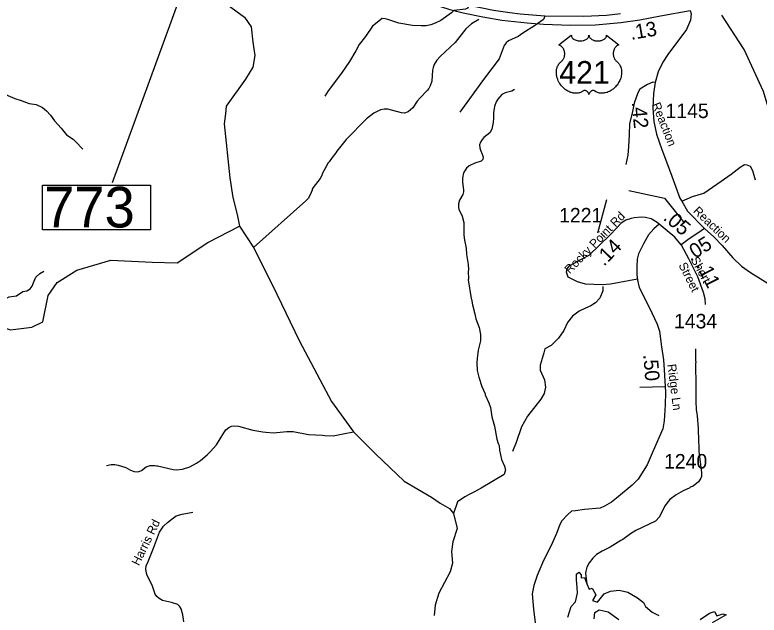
# Model space of a CAD drawing. Extents: x 1248089 to 1457196, y 820910 to 988753.
# Drawn here: x 1318874 to 1325284, y 873625 to 878794 of the extents above; entities that cross this region are included whole.
import ezdxf

# ---------------------------------------------------------------- set-up
doc = ezdxf.new("R2010")
doc.units = 0
for name, color, linetype in [('Exist Hydrographic Creek Single Shore', 7, 'Continuous'), ('Exist Hydrographic Misc Water Feature', 7, 'Continuous'), ('Exist Hydrographic Reservoir', 7, 'Continuous'), ('Exist Road Non-System Type 51', 7, 'Continuous'), ('Exist Road Primary US Divided Attributed', 7, 'Continuous'), ('Exist Road Primary US Mileage Hundredths English Label', 7, 'Continuous'), ('Exist Road Primary US Shield Number Label', 7, 'Continuous'), ('Exist Road Secondary Type 41 Attributed', 7, 'Continuous'), ('Exist Road Secondary Type 51 Attributed', 7, 'Continuous'), ('Exist Road Secondary Type 51 Label', 7, 'Continuous'), ('Prop GRAU CAT1 Cell', 7, 'Continuous'), ('Prop Guardrail', 7, 'Continuous'), ('Prop Horizontal Alignment Direction Label', 7, 'Continuous'), ('Prop Lane Lines', 7, 'Continuous')]:
    doc.layers.add(name, color=color, linetype=linetype)

msp = doc.modelspace()

# ---------------------------------------------------------------- linework, layer by layer
at = {"layer": 'Exist Hydrographic Creek Single Shore'}
for points in [[(1320702, 878882.3), (1320853.1, 878773.1), (1320910.1, 878690.7), (1320922.8, 878557.6), (1320941.8, 878443.6), (1320922.8, 878342.2), (1320859.4, 878240.8), (1320694.8, 878006.3), (1320688.5, 877942.9), (1320675.8, 877854.2), (1320726.5, 877391.6), (1320751.8, 877220.5), (1320789.8, 877074.8), (1320808.8, 876973.4)], [(1317915.7, 875836.4), (1318052.8, 875653.3), (1318093.1, 875619.5), (1318158.4, 875619.9), (1318214.2, 875632.4), (1318273.4, 875680.1), (1318306.5, 875716.6), (1318323.7, 875746.1), (1318373.8, 875876), (1318346.4, 876153.2), (1318397.4, 876191.7), (1318522.4, 876189.1), (1318836.5, 876081), (1319020.5, 876103.6), (1319113.5, 876151), (1319160.4, 876376.6), (1319238.5, 876489.9), (1319407.4, 876594.8), (1319701.5, 876680.8), (1320056, 876663.3), (1320272.6, 876657), (1320536.5, 876834), (1320808.8, 876973.4)], [(1320808.8, 876973.4), (1320929.1, 876789.6), (1321094.1, 876465.3), (1321322.1, 875990), (1321499.4, 875654.2), (1321600.7, 875464), (1321790.5, 875203.3), (1321980.7, 875014.1), (1322227.6, 874779.7), (1322461.9, 874640.2), (1322537.9, 874589.5), (1322616.2, 874542.5), (1322652.8, 874500.3), (1322683.7, 874370.7), (1322647.2, 874255.2), (1322635.9, 874173.6), (1322644.3, 874072.2), (1322624.6, 873998.9), (1322526.1, 873813), (1322495.2, 873711.7), (1322486.8, 873622.7)]]:
    msp.add_lwpolyline(points, dxfattribs=at)
at = {"layer": 'Exist Hydrographic Misc Water Feature'}
for points in [[(1322869.8, 878753.6), (1322806.6, 878715.5), (1322757.4, 878673), (1322666, 878555.7), (1322536.7, 878435.4), (1322509.8, 878404.2), (1322484.7, 878365), (1322476, 878341.2), (1322471.3, 878317.3), (1322464.6, 878221.5), (1322451.5, 878182), (1322438.8, 878158.4), (1322426.3, 878142.7), (1322364.6, 878080.5), (1322339.7, 878049.2), (1322302.2, 877994.3), (1322261.2, 877959.5), (1322228.9, 877948.5), (1322204.9, 877949.1), (1322085.7, 877982.5), (1322053.7, 877981.5), (1322023.5, 877976.4), (1321966.7, 877948.1), (1321903.2, 877897.9), (1321726.2, 877719.1), (1321647.3, 877621.3), (1321638.9, 877605.7), (1321605.8, 877566.6), (1321580.7, 877527.3), (1321572.5, 877519.5), (1321521.8, 877425.1), (1321517.3, 877409.2), (1321504.7, 877385.5), (1321442.5, 877307.4), (1321434, 877291.6), (1321433.8, 877283.6), (1321418.7, 877244.1), (1321399.7, 877212.7), (1321379.1, 877191.2), (1320929.1, 876789.6)], [(1330314.7, 875138.2), (1330183.7, 875064.7), (1329910.7, 874992), (1329308.7, 874554.3), (1329046.7, 874434.9), (1328873.7, 874490.8), (1328733.7, 874608.5), (1328593.7, 874680.3), (1328418.6, 874683.9), (1328251.6, 874644.5), (1327860.6, 874688.5), (1327736.6, 874756.6), (1327413.6, 875183.3), (1327144.7, 875464.5), (1326872.7, 875604.6), (1326669.5, 875815.4), (1326497.1, 876133.5), (1325856.5, 876718.1), (1325615.6, 877107.1), (1325520.5, 877335.4), (1325422.5, 877797), (1325322.6, 878133.9), (1325155.5, 878495.1), (1324962.5, 878791.1)], [(1323176.9, 878151), (1323154.6, 878137.7), (1323096, 878121.4), (1323069.7, 878108.1), (1323032.6, 878069.2), (1323019.9, 878045.6), (1323004.8, 878006), (1322997.2, 877950.2), (1322997.9, 877906.3), (1322994.8, 877866.4), (1322983.3, 877810.7), (1322964.4, 877779.2), (1322913.1, 877736.8), (1322898.7, 877721.2), (1322884, 877697.6), (1322877.3, 877673.8), (1322878.7, 877649.7), (1322884.1, 877629.6), (1322899.2, 877595.2), (1322906.5, 877569), (1322903.9, 877549.1), (1322889.4, 877533.5), (1322834.9, 877517.1), (1322788.2, 877494.4), (1322763.6, 877473.2), (1322751.2, 877457.5), (1322738.5, 877433.9), (1322729.2, 877386.1), (1322728.3, 877354.2), (1322738.4, 877286), (1322737.9, 877270), (1322731.2, 877246.2), (1322704, 877198.9), (1322695.1, 877167.3), (1322694.1, 877135.3), (1322697.7, 877119.2), (1322728.1, 877060.3), (1322742.5, 877005.9), (1322741.5, 876897.9), (1322746.2, 876853.8), (1322760.4, 876785.4), (1322764.8, 876729.4), (1322778.4, 876645), (1322781.2, 876600.9), (1322778.7, 876585), (1322780.9, 876520.9), (1322778.7, 876513), (1322804.1, 876352.4), (1322807.9, 876344.2), (1322814.6, 876296.1), (1322829.2, 876243.6), (1322828.8, 876235.7), (1322836.4, 876219.4), (1322845.3, 876177.2), (1322873.1, 876102.4), (1322885.4, 876042), (1322885.9, 875986.1), (1322865.7, 875906.7), (1322855.6, 875835), (1322852.5, 875797.1), (1322856.7, 875731), (1322869.1, 875674.7), (1322894.9, 875594), (1322925, 875529.1), (1322924.8, 875521.1), (1322955, 875454.2), (1322969.8, 875411.8), (1322983.6, 875331.4), (1323005.3, 875250.8), (1323026.2, 875140.3), (1323036.2, 875103.7)], [(1324736.8, 875916.5), (1324736, 875820.7), (1324739.4, 875800.6), (1324737.3, 875792.6), (1324739.7, 875596.6), (1324738, 875464.7), (1324742, 875394.6), (1324750.5, 875340.3), (1324759.5, 875232.2), (1324758.4, 875192.2), (1324761.6, 875164.1), (1324763.9, 875036), (1324788.7, 874851.4), (1324787.9, 874819.4), (1324783.4, 874803.6), (1324762.5, 874772.2), (1324715.5, 874735.5), (1324691.2, 874726.3), (1324687, 874720.4), (1324630.2, 874694), (1324571.4, 874661.7), (1324516.1, 874619.4), (1324472.5, 874564.6), (1324427.8, 874470), (1324390.8, 874433.1), (1324222.6, 874353.9), (1324175.7, 874325.3), (1324110.3, 874275.2), (1324092.4, 874267), (1324000.4, 874210.4)], [(1319662.4, 874913.6), (1319702.6, 874922.4), (1319734.6, 874921.5), (1319764.6, 874916.7), (1319830, 874894.8), (1319869.3, 874871.7), (1319901, 874860.7), (1319933, 874859.8), (1319949.1, 874863.4), (1319965.3, 874870.9), (1320006.2, 874901.7), (1320038.5, 874912.8), (1320078.6, 874913.6), (1320094.5, 874909.1), (1320102.5, 874911), (1320237.7, 874879.1), (1320269.6, 874876.1), (1320317.8, 874880.7), (1320382.4, 874902.9), (1320439.3, 874933.2), (1320472, 874956.2), (1320529.3, 875004.6), (1320556.1, 875029.8), (1320609.8, 875092.2), (1320672.7, 875194.3), (1320691.4, 875219.8), (1320716, 875241.1), (1320740.4, 875252.4), (1320764.5, 875255.7), (1320800.4, 875252.7), (1320923.5, 875217.1), (1321011.1, 875202.5), (1321036.6, 875200.4)], [(1321036.6, 875200.4), (1321102.9, 875195.9), (1321215.3, 875206.6), (1321271.3, 875207.1), (1321402.6, 875181.2), (1321522.6, 875175.8), (1321542.5, 875171.2), (1321614.4, 875169.1), (1321702.9, 875186.6), (1321790.5, 875203.3)], [(1323036.2, 875103.7), (1323044.7, 875085.8), (1323047.5, 875045.7), (1323065.3, 874965.2), (1323091.7, 874908.5), (1323098.8, 874876.3), (1323087.6, 874836.6), (1322889.1, 874719.1), (1322828.1, 874682.7), (1322793.5, 874665.7), (1322750.7, 874644.6), (1322686.4, 874600.8), (1322652.8, 874500.3)], [(1324000.4, 874210.4), (1323933, 874175), (1323884.6, 874145.8), (1323851.6, 874114.7), (1323820.6, 874075.7), (1323799.5, 874036.3), (1323790.5, 874004.5), (1323789.9, 873982.6), (1323799.6, 873894.2)]]:
    msp.add_lwpolyline(points, dxfattribs=at)
at = {"layer": 'Exist Hydrographic Reservoir'}
for points in [[(1323637.1, 873606.7), (1323665.8, 873698.8), (1323703.2, 873739.1), (1323720.5, 873813.9), (1323717.6, 873865.7), (1323711.8, 873929), (1323711.8, 873978), (1323732, 873995.2), (1323752.1, 873972.2), (1323752.1, 873946.3), (1323780.9, 873949.2), (1323799.6, 873894.2), (1323821.1, 873848.5), (1323847, 873857.1), (1323878.7, 873799.5), (1323849.9, 873750.6), (1323893.1, 873736.2), (1323950.6, 873808.2), (1324005.2, 873831.2), (1324080, 873839.8), (1324154.8, 873822.5), (1324238.2, 873773.6), (1324290, 873733.3), (1324307.2, 873698.8), (1324361.9, 873649.9), (1324419.4, 873621.1)], [(1323863.5, 873592.4), (1323869.3, 873647), (1323906.7, 873670.1), (1323984.3, 873652.8), (1324076.4, 873586.6)], [(1324776, 873586.5), (1324856.6, 873641.2), (1324899.7, 873655.6), (1324919.9, 873618.2), (1324971.6, 873635.5), (1325000.4, 873626.8), (1324879.6, 873557.7)]]:
    msp.add_lwpolyline(points, dxfattribs=at)
at = {"layer": 'Exist Road Non-System Type 51'}
msp.add_line((1324257.4, 875588.9), (1324475, 875594.3), dxfattribs=at)
for points in [[(1322787.9, 878873.7), (1322771.3, 878851.6), (1322756.2, 878841.5), (1322656, 878831.5), (1322633.4, 878811.4), (1322543.2, 878746.2), (1322495.5, 878721.1), (1322457.9, 878708.6), (1322417.8, 878698.6), (1322372.7, 878698.6), (1322300, 878703.6), (1322182.2, 878723.6), (1322086.9, 878753.7), (1322064.4, 878758.8), (1322036.8, 878761.3), (1321954.1, 878696), (1321893.9, 878608.2), (1321838.8, 878538), (1321811.2, 878485.3), (1321756.1, 878392.5), (1321688.4, 878292.2), (1321573.1, 878139.2), (1321543, 878094)], [(1323439.1, 878782.9), (1323428.3, 878753.2), (1323350.2, 878699.3), (1323250.5, 878637.3), (1323210, 878607.6), (1323126.5, 878569.9), (1323104.9, 878553.7), (1323088.8, 878529.4), (1323045.6, 878416.1), (1322910.9, 878238.1), (1322706.2, 877955.8)], [(1324387.7, 878210.4), (1324367.9, 878213.3), (1324322.1, 878194.4), (1324257.4, 878154), (1324238.6, 878121.6), (1324208.9, 878032.6), (1324190.1, 877946.3), (1324168.5, 877857.3), (1324165.8, 877760.2), (1324160.4, 877660.4), (1324152.3, 877584.9), (1324136.2, 877504)], [(1318571, 878047.4), (1318601.6, 878069.9), (1318640.4, 878079.6), (1318674.4, 878103.9), (1318710.8, 878128.2), (1318744.8, 878128.2), (1318793.3, 878108.7), (1318873.4, 878074.7), (1318926.8, 878055.3), (1318997.2, 878031), (1319057.8, 878021.3), (1319111.2, 877997), (1319147.6, 877967.9), (1319181.6, 877929), (1319215.6, 877880.4), (1319273.8, 877817.3), (1319317.5, 877761.4), (1319375.8, 877722.5), (1319395.2, 877703.1), (1319460.7, 877637.5)], [(1324618.9, 877189.2), (1324710.2, 877228.9), (1324807.2, 877258.6), (1324958.1, 877361.1), (1325044.3, 877423.1), (1325122.5, 877482.4), (1325157.5, 877504), (1325179.1, 877501.3), (1325206, 877490.5), (1325227.6, 877452.8), (1325249.2, 877371.9)], [(1324235.6, 876517.7), (1324003.3, 876473.8), (1323932, 876470.1), (1323787.6, 876475.6), (1323719.9, 876495.7), (1323639.5, 876534.2), (1323626.7, 876578.1), (1323632.2, 876607.3), (1323654.1, 876636.6), (1323754.7, 876689.7), (1323820, 876725.7)], [(1318390.9, 876472.9), (1318407.5, 876491.4), (1318419.6, 876503.5), (1318436.6, 876508.4), (1318453.6, 876484.1), (1318485.2, 876435.5), (1318519.2, 876406.4), (1318545.8, 876384.5), (1318604.1, 876352.9), (1318672.1, 876326.2), (1318710.9, 876323.8), (1318774, 876340.8), (1318825, 876365.1), (1318888.1, 876374.8), (1318943.9, 876411.2), (1318977.9, 876418.5), (1319007, 876433.1), (1319024, 876457.4), (1319038.5, 876496.2), (1319055.5, 876535.1), (1319089.5, 876566.7), (1319123.5, 876586.1)], [(1323939.4, 876453.6), (1323937.2, 876416.3), (1323913, 876354.3), (1323875.2, 876313.8), (1323834.8, 876286.9), (1323789, 876268), (1323735.1, 876241), (1323675.8, 876197.9), (1323635.4, 876143.9), (1323603.1, 876076.5), (1323557.2, 876009.1), (1323516.8, 875968.6), (1323492.6, 875947), (1323438.7, 875917.4), (1323430.6, 875882.3), (1323417.1, 875833.8), (1323398.2, 875777.1), (1323398.2, 875734), (1323436, 875650.4), (1323444.4, 875587.2), (1323433.6, 875533.2), (1323404, 875484.7), (1323288.1, 875339.1), (1323236.9, 875247.4), (1323191.1, 875112.5), (1323161.4, 875034.3)], [(1324013.5, 874596.9), (1323953.5, 874561.8), (1323915.8, 874545.6), (1323781, 874534.8), (1323702.9, 874524), (1323667.9, 874518.6), (1323632.8, 874489), (1323584.3, 874437.7), (1323568.1, 874405.4), (1323538.5, 874327.2), (1323492.7, 874224.7), (1323428, 874095.2), (1323374.1, 873965.8), (1323344.5, 873879.5), (1323331, 873806.7), (1323341.8, 873677.2), (1323357.9, 873534.3)]]:
    msp.add_lwpolyline(points, dxfattribs=at)
at = {"layer": 'Exist Road Primary US Divided Attributed'}
for points in [[(1324091, 878802.5), (1323969.2, 878789.5), (1323775.6, 878779.7), (1323439.1, 878782.9), (1323227, 878800.7), (1323137.9, 878812.1), (1322995.3, 878831.5), (1322787.9, 878873.7), (1322493.6, 878957.7), (1321917.5, 879163.4), (1321627.4, 879251), (1321223.9, 879358), (1320892.8, 879416.3), (1320516.2, 879456.4)], [(1320503.8, 879387.5), (1320749.3, 879360.5), (1321033, 879319.9), (1321186.1, 879295.1), (1321395.5, 879247.8), (1321602.6, 879191.5), (1321805.2, 879123.9), (1322091.2, 879020.3), (1322307.3, 878943.7), (1322467.2, 878889.7), (1322620.3, 878840.1), (1322735.1, 878810.8), (1322904, 878777.1), (1323068.4, 878747.8), (1323286.8, 878725.2), (1323428.6, 878714), (1323660.5, 878705), (1323874.4, 878707.2), (1324092.8, 878727.5), (1324257.2, 878752.3), (1324435, 878786.1), (1324691.7, 878831.1)]]:
    msp.add_lwpolyline(points, dxfattribs=at)
at = {"layer": 'Exist Road Secondary Type 41 Attributed'}
msp.add_lwpolyline([(1320330, 873567.3), (1320320.2, 873627.4), (1320307.6, 873677.8), (1320290.9, 873701.5), (1320276.9, 873715.5), (1320222.4, 873733.7), (1320145.6, 873751.9), (1320116.3, 873767.2), (1320096.7, 873784), (1320081.4, 873806.4), (1320060.4, 873874.9), (1320010.4, 873973.3), (1320003.4, 874016.7), (1320004.8, 874048.8), (1320023, 874086.6), (1320069.1, 874201.2), (1320119.4, 874339.6), (1320155.6, 874392), (1320187.7, 874421.3), (1320228.3, 874454.9), (1320264.6, 874478.7), (1320316.3, 874494), (1320408.1, 874512.1)], dxfattribs=at)
at = {"layer": 'Exist Road Secondary Type 51 Attributed'}
for points in [[(1324691.7, 878831.1), (1324697.8, 878801.8), (1324692.6, 878746.7), (1324658.5, 878668), (1324499.6, 878453.2), (1324456, 878387.7), (1324415.7, 878303.4), (1324387.7, 878210.4), (1324375.4, 878117.4), (1324368.4, 877989.3), (1324378.9, 877876.2), (1324400, 877765.6), (1324445.6, 877635.8), (1324521, 877435.7), (1324601.4, 877215.5), (1324618.9, 877189.2), (1324668, 877103.2), (1324813.2, 876952.9)], [(1324422.5, 876990.9), (1324406.4, 877006), (1324353.8, 877038.5), (1324305.6, 877048.5), (1324267.1, 877050.3), (1324209.2, 877046.8), (1324182.9, 877039.8), (1324135.6, 877025.7), (1324097, 877001.2), (1324053.1, 876955.5), (1324004.1, 876902.9), (1323905.9, 876806.4), (1323820, 876725.7)], [(1324422.5, 876990.9), (1324377.1, 876952.2), (1324331.5, 876899.5), (1324289.5, 876822.3), (1324245.6, 876736.4), (1324235.1, 876690.7), (1324231.6, 876624.1), (1324231.6, 876559.1), (1324236.9, 876508.2), (1324252.6, 876445.1), (1324338.5, 876276.6), (1324406.7, 876130.6), (1324425.9, 876069.2), (1324443.5, 875935.8), (1324461, 875823.5), (1324468, 875737.6), (1324478.5, 875544.5), (1324475, 875436.8), (1324468, 875296.4), (1324455.7, 875227.9), (1324373.3, 875040.2), (1324319.1, 874919.8), (1324243.7, 874795.2), (1324191.1, 874742.5), (1324056.1, 874632), (1324013.5, 874596.9)], [(1324613.3, 876814.3), (1324557.5, 876878.6), (1324492.6, 876934.8), (1324422.5, 876990.9)], [(1324813.2, 876952.9), (1324757.1, 876912.6), (1324681.7, 876865.2), (1324613.3, 876814.3)], [(1324813.2, 876952.9), (1324893.9, 876881), (1324965.7, 876807.3), (1325056.9, 876702), (1325134.1, 876628.3), (1325209.5, 876575.7), (1325400.1, 876458.9), (1325470.2, 876402.7), (1325552.6, 876318.5), (1325652.5, 876207.9), (1325748.4, 876096), (1325836.4, 875991), (1325999.4, 875815.5), (1326241.1, 875595), (1326456.8, 875384.5)], [(1324613.3, 876814.3), (1324675, 876696.1), (1324753.9, 876540), (1324801.2, 876406.6), (1324817, 876352.2), (1324819.4, 876298.8)]]:
    msp.add_lwpolyline(points, dxfattribs=at)
at = {"layer": 'Exist Road Secondary Type 51 Label'}
for points in [[(1324163.6, 877281.5), (1324468.7, 877214.8), (1324640.5, 877000.7)], [(1323970.7, 877200.8), (1323893.6, 876913)]]:
    msp.add_lwpolyline(points, dxfattribs=at)
at = {"layer": 'Prop Guardrail'}
msp.add_line((1320423, 879294.9), (1319712.2, 877346.4), dxfattribs=at)
msp.add_lwpolyline([(1319113.2, 877327.4), (1320042.2, 877327.4), (1320042.2, 876943.3), (1319113.2, 876943.3)], close=True, dxfattribs=at)
at = {"layer": 'Prop Horizontal Alignment Direction Label'}
msp.add_lwpolyline([(1323666.9, 878619.6), (1323667.2, 878615.2), (1323668.3, 878610), (1323669.1, 878607.3), (1323671.6, 878602.2), (1323675.6, 878596.1), (1323681.2, 878590.1), (1323687.5, 878584.9), (1323691.8, 878582.1), (1323699, 878578.2), (1323707.3, 878574.8), (1323716.4, 878572.1), (1323725.8, 878570.3), (1323736, 878569.1), (1323746.1, 878568.9), (1323757, 878569.8), (1323769.1, 878572.1), (1323774.7, 878573.5), (1323780.9, 878575.7), (1323786.7, 878578.1), (1323793, 878581.4), (1323798.1, 878584.7), (1323802.1, 878587.6), (1323807.7, 878593), (1323812.2, 878598.6), (1323814.1, 878601.7), (1323815.7, 878604.7), (1323818, 878611.1), (1323818.6, 878614), (1323819, 878619.9), (1323819.4, 878614.9), (1323819.9, 878611.8), (1323820.7, 878608.8), (1323822, 878605.6), (1323824.2, 878601.1), (1323826.7, 878597.3), (1323831.5, 878591.7), (1323834.4, 878589), (1323837.1, 878586.8), (1323844.4, 878581.8), (1323852.8, 878577.5), (1323856.9, 878575.7), (1323861.2, 878574.2), (1323866.6, 878572.6), (1323872.2, 878571.3), (1323877.7, 878570.3), (1323883.4, 878569.5), (1323889.1, 878569.1), (1323893.8, 878568.9), (1323899.6, 878569), (1323905, 878569.3), (1323910.4, 878569.9), (1323916.4, 878571), (1323921.3, 878572), (1323927.7, 878573.7), (1323933.5, 878575.8), (1323938.5, 878578), (1323945.1, 878581.4), (1323950.5, 878584.8), (1323954.4, 878587.9), (1323959, 878592.2), (1323963.4, 878597.3), (1323966, 878601), (1323967.8, 878604.8), (1323969.5, 878608.8), (1323970.5, 878613.1), (1323971, 878616.8), (1323971.1, 878620), (1324077.4, 878535.3), (1324074.9, 878534.3), (1324069.1, 878531.5), (1324064.5, 878528.8), (1324057.2, 878523.7), (1324054.1, 878520.8), (1324050.9, 878517.9), (1324048.1, 878514.7), (1324045.5, 878511.8), (1324042.4, 878507.5), (1324039.7, 878503.3), (1324037, 878498.5), (1324035, 878494.5), (1324031.7, 878485.9), (1324030.2, 878480.5), (1324029.2, 878475.9), (1324027.9, 878466.5), (1324027.6, 878461.9), (1324027.6, 878457.5), (1324027.9, 878452.8), (1324028.3, 878448.2), (1324029.1, 878443.5), (1324029.9, 878439.4), (1324031.2, 878434.3), (1324033.1, 878428.4), (1324035.4, 878422.7), (1324040.2, 878413.5), (1324046.5, 878404), (1324050.9, 878398.8), (1324055.3, 878394.2), (1324061.9, 878388.7), (1324065.4, 878385.6), (1324069.5, 878381.5), (1324076.2, 878373.8), (1324078.9, 878370.1), (1324081.6, 878366), (1324084.1, 878361.8), (1324086.6, 878357.3), (1324088.6, 878353.4), (1324092.4, 878344.2), (1324095.1, 878335.4), (1324096.4, 878330.7), (1324098.3, 878320.3), (1324099.1, 878315.2), (1324099.9, 878305), (1324099.9, 878292.7), (1324099, 878281), (1324096.8, 878267.4), (1324095, 878259.2), (1324092.2, 878249.7), (1324089.5, 878241.5), (1324084.6, 878229.4), (1324080.3, 878220.6), (1324074.7, 878210.3), (1324070.9, 878204.1), (1324066.5, 878197.4), (1324060.9, 878189.8), (1324054.3, 878181.6), (1324046.5, 878173), (1324040.2, 878166.7), (1324031.9, 878159.2), (1324026.8, 878155.1), (1324019.7, 878149.7), (1324009.9, 878143.2), (1324000.2, 878137.6), (1323992, 878133.4), (1323984.7, 878130.2), (1323975.3, 878126.6), (1323959.6, 878122.3), (1323953.9, 878121.1), (1323947.1, 878120.1), (1323940.8, 878119.5), (1323934.6, 878119.1), (1323926.4, 878119.1), (1323918.1, 878119.7), (1323910.4, 878120.9), (1323902.3, 878122.6), (1323893.8, 878125.1), (1323886.1, 878128.1), (1323878.3, 878131.9), (1323865.2, 878140.2), (1323861.4, 878142.2), (1323859.2, 878142.8), (1323854.1, 878143), (1323849.4, 878142), (1323844.5, 878140.1), (1323841.5, 878138.5), (1323837.6, 878135.9), (1323834.6, 878133.6), (1323831, 878130.1), (1323828.4, 878127.2), (1323826.5, 878125), (1323822.8, 878119.1), (1323821.5, 878116.4), (1323820.1, 878112.8), (1323818.9, 878107.5), (1323817.2, 878114.2), (1323815.3, 878118.5), (1323813, 878122.3), (1323810.7, 878125.6), (1323807, 878129.9), (1323803.6, 878133.1), (1323799.6, 878136.4), (1323795.4, 878139), (1323791.9, 878140.7), (1323788.8, 878141.9), (1323785, 878142.9), (1323781.8, 878143.1), (1323779.3, 878143), (1323775.7, 878142.2), (1323770.9, 878138.8), (1323766.4, 878135.6), (1323761.4, 878132.6), (1323755.5, 878129.4), (1323751.2, 878127.4), (1323746, 878125.4), (1323740, 878123.4), (1323733.5, 878121.7), (1323726.8, 878120.4), (1323720.9, 878119.4), (1323714.5, 878118.9), (1323708.8, 878118.7), (1323702.8, 878118.7), (1323697.3, 878119.2), (1323690.8, 878119.7), (1323682.8, 878120.9), (1323676.1, 878122.4), (1323669.1, 878124.3), (1323661.9, 878126.6), (1323654.1, 878129.5), (1323644.5, 878133.7), (1323637.8, 878137.2), (1323627.2, 878143.3), (1323614.7, 878151.9), (1323605.3, 878159.5), (1323598.5, 878165.7), (1323588.4, 878176), (1323582.4, 878182.7), (1323573.1, 878194.8), (1323567.1, 878203.5), (1323563.3, 878209.9), (1323557.6, 878220.2), (1323554.5, 878226.7), (1323550.5, 878236.1), (1323547.3, 878244.7), (1323544.7, 878252.9), (1323543.3, 878258.1), (1323541.3, 878267.2), (1323540.1, 878273.7), (1323538.9, 878282.5), (1323538.2, 878291.9), (1323538.1, 878300.5), (1323538.3, 878307.6), (1323539.1, 878316), (1323540.5, 878324.8), (1323542.2, 878332.4), (1323543.8, 878337.9), (1323546, 878344.6), (1323549, 878351.9), (1323552.5, 878358.9), (1323555.9, 878364.8), (1323560.1, 878371.1), (1323564.2, 878376.4), (1323569.7, 878382.3), (1323575.3, 878387.7), (1323580.5, 878391.9), (1323586.6, 878397.9), (1323589.8, 878401.6), (1323593.7, 878406.7), (1323596.8, 878411.4), (1323599.2, 878415.6), (1323602.5, 878421.8), (1323604.4, 878426.4), (1323606.9, 878433.6), (1323608.1, 878438.6), (1323609.3, 878445.1), (1323610.1, 878451.2), (1323610.5, 878458.8), (1323610.3, 878465.1), (1323609.5, 878472.4), (1323608.1, 878479.5), (1323606.4, 878485.6), (1323603.8, 878492.6), (1323601.4, 878497.8), (1323597.3, 878504.8), (1323592.8, 878511.2), (1323588.1, 878516.5), (1323583.4, 878521.2), (1323578.9, 878524.7), (1323574.6, 878527.8), (1323569.2, 878531.1), (1323563.9, 878533.6), (1323560.7, 878535)], close=True, dxfattribs=at)

# ---------------------------------------------------------------- texts
at = {"layer": 'Exist Road Primary US Mileage Hundredths English Label'}
msp.add_text('.13', height=125, rotation=9.9001, dxfattribs=at).set_placement((1324182.6, 878577.3))
at = {"layer": 'Exist Road Primary US Shield Number Label'}
msp.add_text('421', height=195, dxfattribs=at).set_placement((1323563.1, 878200.9))
at = {"layer": 'Exist Road Secondary Type 51 Label'}
for s, rotation, p in [('Reaction', 291.81434, (1324359.6, 878021.9)), ('Reaction', 316.26363, (1324711.1, 877097.9)), ('Rocky Point Rd', 45.68999, (1323654, 876559)), ('Short', 298.42057, (1324692.5, 876687.3)), ('Street', 296.54385, (1324588.4, 876639.3)), ('Ridge Ln', 277.356, (1324493.7, 875782.7)), ('Harris Rd', 64.0558, (1319942.6, 874044.7))]:
    msp.add_text(s, height=75, rotation=rotation, dxfattribs=at).set_placement(p)
at = {"layer": 'Prop GRAU CAT1 Cell'}
for s, rotation, p in [('.42', 275.33201, (1324186.6, 878041.3)), ('.05', 319.12174, (1324451, 877035.9)), ('.05', 32.14575, (1324693.1, 876666.6)), ('.14', 46.14561, (1323949.4, 876623.3)), ('.11', 296.8036, (1324740.2, 876636.2)), ('.50', 274.66334, (1324286.3, 875867.1))]:
    msp.add_text(s, height=125, rotation=rotation, dxfattribs=at).set_placement(p)
at = {"layer": 'Prop Guardrail'}
msp.add_text('773', height=350, dxfattribs=at).set_placement((1319125.8, 876963))
at = {"layer": 'Prop Lane Lines'}
for s, p in [('1145', (1324478.2, 877904.8)), ('1221', (1323561.7, 877006.2)), ('1434', (1324551.4, 876093.9)), ('1240', (1324465.5, 874886.9))]:
    msp.add_text(s, height=125, dxfattribs=at).set_placement(p)

doc.saveas('drawing.dxf')
